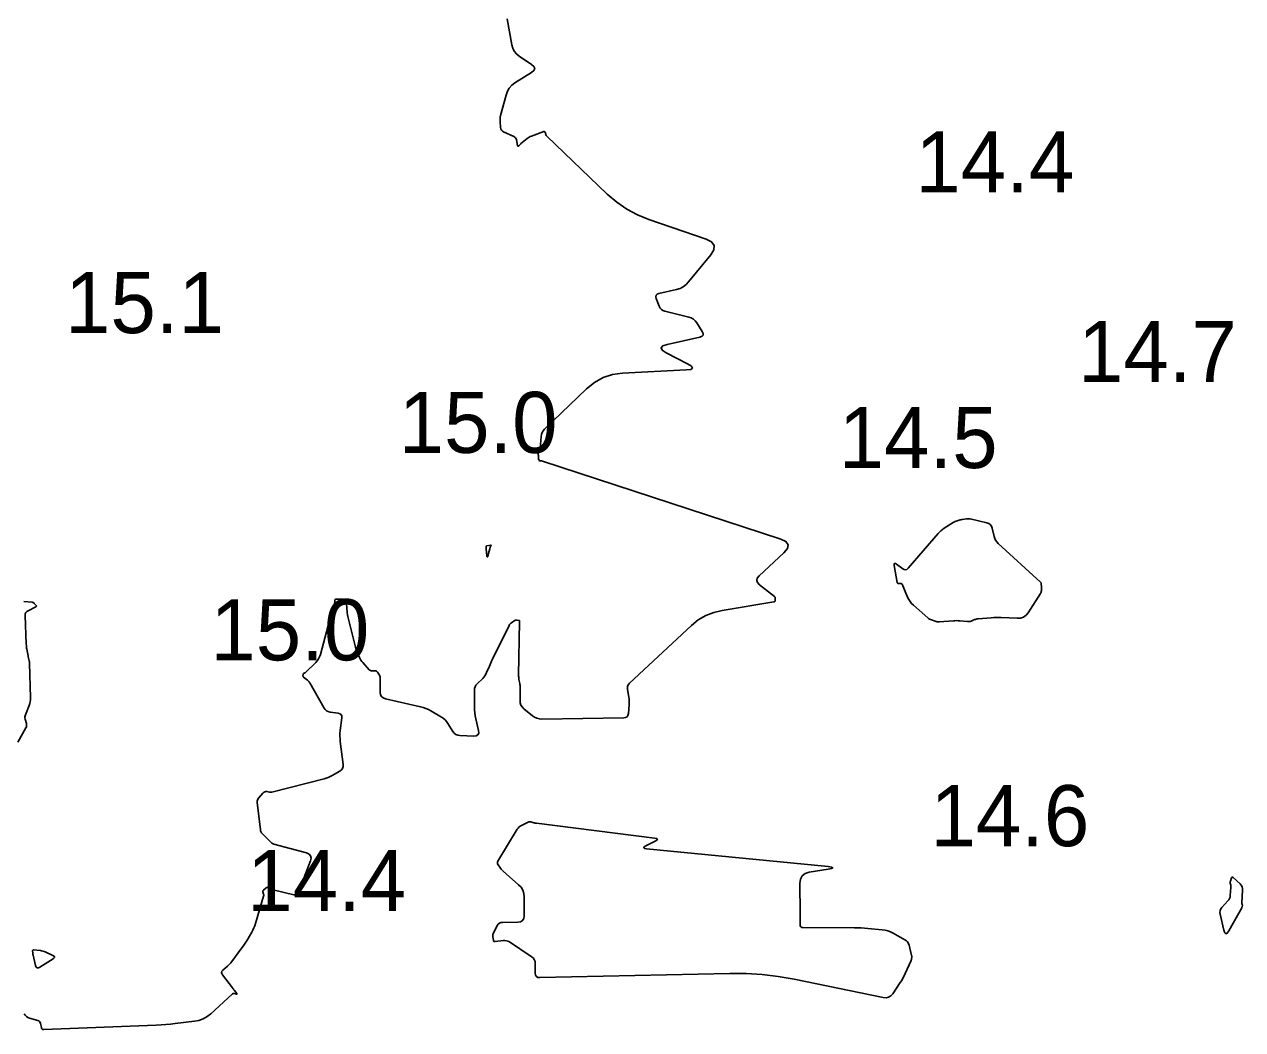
# Model space of a CAD drawing. Extents: x 1023796 to 1112670, y 656573 to 837340.
# Drawn here: x 1101322.6 to 1101422.4, y 689741.5 to 689823.8 of the extents above; entities that cross this region are included whole.
import ezdxf

# ---------------------------------------------------------------- set-up
doc = ezdxf.new("R2010")
doc.units = 0
doc.layers.add('V-CHAN-CONT-15FT', color=7, linetype='Continuous')
doc.layers.add('V-TOPO-SOUN', color=7, linetype='Continuous')

msp = doc.modelspace()

# ---------------------------------------------------------------- linework, layer by layer
at = {"layer": 'V-CHAN-CONT-15FT'}
for points in [[(1101362.158, 689824.29), (1101362.532, 689822.157), (1101362.61, 689821.873), (1101362.739, 689821.621), (1101362.917, 689821.402), (1101363.147, 689821.216), (1101364.164, 689820.537), (1101364.354, 689820.368), (1101364.416, 689820.202), (1101364.349, 689820.037), (1101364.153, 689819.874), (1101362.8, 689819.032), (1101362.543, 689818.838), (1101362.335, 689818.609), (1101362.177, 689818.343), (1101362.067, 689818.041), (1101361.62, 689816.358), (1101361.593, 689816.237), (1101361.578, 689816.116), (1101361.573, 689815.994), (1101361.579, 689815.871), (1101361.625, 689815.377), (1101361.649, 689815.262), (1101361.698, 689815.165), (1101361.772, 689815.086), (1101361.872, 689815.024), (1101362.699, 689814.635), (1101362.779, 689814.588), (1101362.841, 689814.526), (1101362.886, 689814.452), (1101362.914, 689814.364), (1101363.012, 689813.894), (1101363.025, 689813.856), (1101363.044, 689813.839), (1101363.07, 689813.843), (1101363.101, 689813.87), (1101363.238, 689814.019), (1101363.274, 689814.056), (1101363.31, 689814.091), (1101363.348, 689814.125), (1101363.387, 689814.157), (1101363.789, 689814.474), (1101363.872, 689814.533), (1101363.958, 689814.586), (1101364.048, 689814.631), (1101364.142, 689814.67), (1101365.16, 689815.041), (1101365.198, 689815.049), (1101365.229, 689815.042), (1101365.253, 689815.021), (1101365.269, 689814.985), (1101365.318, 689814.811), (1101365.333, 689814.769), (1101365.353, 689814.73), (1101365.378, 689814.695), (1101365.408, 689814.662), (1101370.361, 689809.923), (1101371.128, 689809.263), (1101371.951, 689808.697), (1101372.832, 689808.225), (1101373.77, 689807.847), (1101378.47, 689806.233), (1101378.905, 689806.012), (1101379.111, 689805.725), (1101379.088, 689805.373), (1101378.835, 689804.956), (1101377.017, 689802.728), (1101376.811, 689802.512), (1101376.578, 689802.338), (1101376.319, 689802.205), (1101376.033, 689802.115), (1101374.579, 689801.777), (1101374.44, 689801.722), (1101374.359, 689801.638), (1101374.335, 689801.523), (1101374.368, 689801.377), (1101374.616, 689800.735), (1101374.691, 689800.589), (1101374.793, 689800.473), (1101374.921, 689800.387), (1101375.075, 689800.331), (1101377.044, 689799.849), (1101377.239, 689799.783), (1101377.41, 689799.684), (1101377.558, 689799.553), (1101377.683, 689799.39), (1101378.137, 689798.674), (1101378.211, 689798.511), (1101378.204, 689798.382), (1101378.118, 689798.285), (1101377.951, 689798.222), (1101375.271, 689797.612), (1101374.904, 689797.488), (1101374.767, 689797.334), (1101374.861, 689797.151), (1101375.184, 689796.938), (1101376.94, 689796.029), (1101377.262, 689795.827), (1101377.351, 689795.675), (1101377.207, 689795.574), (1101376.83, 689795.523), (1101371.608, 689795.257), (1101370.783, 689795.145), (1101370.017, 689794.896), (1101369.311, 689794.509), (1101368.665, 689793.985), (1101365.214, 689790.672), (1101365.102, 689790.544), (1101365.019, 689790.403), (1101364.963, 689790.249), (1101364.936, 689790.082), (1101364.861, 689789.097), (1101364.856, 689789.07), (1101364.845, 689789.046), (1101364.829, 689789.026), (1101364.806, 689789.01), (1101364.705, 689788.951), (1101364.684, 689788.935), (1101364.67, 689788.915), (1101364.663, 689788.892), (1101364.664, 689788.865), (1101364.7, 689788.653), (1101364.706, 689788.61), (1101364.711, 689788.567), (1101364.713, 689788.524), (1101364.714, 689788.48), (1101364.714, 689788.268), (1101364.716, 689788.245), (1101364.721, 689788.222), (1101364.729, 689788.201), (1101364.741, 689788.18), (1101364.805, 689788.084), (1101364.814, 689788.074), (1101364.824, 689788.068), (1101364.836, 689788.066), (1101364.849, 689788.068), (1101364.905, 689788.084), (1101364.918, 689788.087), (1101364.932, 689788.087), (1101364.946, 689788.086), (1101364.96, 689788.083), (1101384.574, 689781.661), (1101384.985, 689781.462), (1101385.163, 689781.212), (1101385.108, 689780.909), (1101384.819, 689780.555), (1101382.789, 689778.654), (1101382.639, 689778.467), (1101382.595, 689778.285), (1101382.655, 689778.108), (1101382.82, 689777.935), (1101384.05, 689776.967), (1101384.081, 689776.937), (1101384.103, 689776.902), (1101384.115, 689776.862), (1101384.117, 689776.818), (1101384.107, 689776.634), (1101384.099, 689776.593), (1101384.08, 689776.561), (1101384.05, 689776.539), (1101384.01, 689776.527), (1101379.771, 689775.828), (1101379.072, 689775.662), (1101378.42, 689775.401), (1101377.815, 689775.045), (1101377.256, 689774.594), (1101372.184, 689769.87), (1101372.088, 689769.758), (1101372.026, 689769.633), (1101372.001, 689769.497), (1101372.011, 689769.349), (1101372.123, 689768.733), (1101372.146, 689768.579), (1101372.159, 689768.425), (1101372.161, 689768.27), (1101372.153, 689768.114), (1101372.09, 689767.379), (1101372.055, 689767.226), (1101371.98, 689767.116), (1101371.864, 689767.049), (1101371.709, 689767.025), (1101365.011, 689766.926), (1101364.797, 689766.94), (1101364.595, 689766.991), (1101364.406, 689767.077), (1101364.23, 689767.2), (1101363.523, 689767.782), (1101363.386, 689767.921), (1101363.288, 689768.078), (1101363.23, 689768.254), (1101363.212, 689768.448), (1101363.223, 689769.497), (1101363.221, 689769.583), (1101363.216, 689769.669), (1101363.206, 689769.755), (1101363.192, 689769.84), (1101363.128, 689770.179), (1101363.114, 689770.264), (1101363.105, 689770.35), (1101363.099, 689770.435), (1101363.098, 689770.522), (1101363.162, 689774.905), (1101363.162, 689774.923), (1101363.163, 689774.941), (1101363.165, 689774.976), (1101363.164, 689774.984), (1101363.161, 689774.991), (1101363.156, 689774.995), (1101363.148, 689774.998), (1101362.945, 689775.042), (1101362.909, 689775.047), (1101362.874, 689775.044), (1101362.841, 689775.034), (1101362.809, 689775.017), (1101362.507, 689774.816), (1101362.449, 689774.772), (1101362.399, 689774.722), (1101362.356, 689774.666), (1101362.321, 689774.604), (1101360.937, 689771.792), (1101360.875, 689771.662), (1101360.814, 689771.531), (1101360.756, 689771.399), (1101360.699, 689771.266), (1101360.478, 689770.732), (1101360.417, 689770.603), (1101360.343, 689770.481), (1101360.258, 689770.368), (1101360.161, 689770.263), (1101359.7, 689769.815), (1101359.603, 689769.701), (1101359.534, 689769.575), (1101359.492, 689769.437), (1101359.478, 689769.287), (1101359.478, 689767.936), (1101359.485, 689767.69), (1101359.505, 689767.445), (1101359.54, 689767.202), (1101359.588, 689766.961), (1101359.808, 689765.999), (1101359.825, 689765.789), (1101359.767, 689765.643), (1101359.633, 689765.558), (1101359.424, 689765.537), (1101358.287, 689765.581), (1101358.107, 689765.608), (1101357.95, 689765.674), (1101357.816, 689765.779), (1101357.704, 689765.922), (1101357.303, 689766.576), (1101357.195, 689766.731), (1101357.07, 689766.87)], [(1101322.091, 689765.048), (1101322.747, 689766.217), (1101322.785, 689766.3), (1101322.804, 689766.386), (1101322.805, 689766.474), (1101322.788, 689766.564), (1101322.685, 689766.929), (1101322.666, 689767.019), (1101322.663, 689767.109), (1101322.676, 689767.199), (1101322.703, 689767.287), (1101323.002, 689768.04), (1101323.055, 689768.197), (1101323.092, 689768.356), (1101323.112, 689768.518), (1101323.116, 689768.683), (1101323.037, 689771.509), (1101323.034, 689771.56), (1101323.029, 689771.611), (1101323.021, 689771.662), (1101323.01, 689771.712), (1101322.962, 689771.913), (1101322.95, 689771.963), (1101322.939, 689772.013), (1101322.929, 689772.064), (1101322.919, 689772.114), (1101322.822, 689772.642), (1101322.804, 689772.747), (1101322.79, 689772.852), (1101322.781, 689772.958), (1101322.774, 689773.064), (1101322.682, 689775.418), (1101322.693, 689775.544), (1101322.735, 689775.65), (1101322.809, 689775.738), (1101322.915, 689775.807), (1101323.548, 689776.113), (1101323.586, 689776.139), (1101323.603, 689776.169), (1101323.599, 689776.203), (1101323.573, 689776.242), (1101323.428, 689776.404), (1101323.39, 689776.44), (1101323.347, 689776.467), (1101323.3, 689776.486), (1101323.248, 689776.496), (1101322.569, 689776.571)], [(1101357.07, 689766.87), (1101356.93, 689766.992), (1101356.773, 689767.097), (1101355.91, 689767.606), (1101355.708, 689767.715), (1101355.499, 689767.807), (1101355.284, 689767.883), (1101355.062, 689767.942), (1101352.189, 689768.594), (1101352.007, 689768.662), (1101351.876, 689768.772), (1101351.798, 689768.924), (1101351.771, 689769.117), (1101351.771, 689770.26), (1101351.767, 689770.33), (1101351.752, 689770.397), (1101351.728, 689770.462), (1101351.695, 689770.523), (1101351.535, 689770.776), (1101351.497, 689770.824), (1101351.451, 689770.857), (1101351.398, 689770.877), (1101351.337, 689770.883), (1101351.079, 689770.879), (1101351.017, 689770.885), (1101350.96, 689770.902), (1101350.909, 689770.931), (1101350.863, 689770.973), (1101350.335, 689771.55), (1101350.253, 689771.648), (1101350.18, 689771.752), (1101350.116, 689771.861), (1101350.062, 689771.977), (1101349.862, 689772.451), (1101349.815, 689772.57), (1101349.772, 689772.691), (1101349.735, 689772.813), (1101349.702, 689772.938), (1101349.122, 689775.342), (1101349.092, 689775.479), (1101349.068, 689775.618), (1101349.05, 689775.757), (1101349.038, 689775.898), (1101348.998, 689776.508), (1101348.976, 689776.611), (1101348.928, 689776.684), (1101348.851, 689776.728), (1101348.747, 689776.743), (1101348.18, 689776.745), (1101348.12, 689776.737), (1101348.075, 689776.711), (1101348.047, 689776.668), (1101348.036, 689776.608), (1101348.023, 689776.331), (1101348.017, 689776.262), (1101348.005, 689776.195), (1101347.987, 689776.13), (1101347.962, 689776.065), (1101347.845, 689775.791), (1101347.817, 689775.723), (1101347.792, 689775.655), (1101347.77, 689775.586), (1101347.75, 689775.516), (1101346.86, 689772.211), (1101346.798, 689772.028), (1101346.714, 689771.859), (1101346.607, 689771.703), (1101346.478, 689771.56), (1101345.679, 689770.78), (1101345.657, 689770.761), (1101345.635, 689770.743), (1101345.612, 689770.727), (1101345.588, 689770.712), (1101345.488, 689770.654), (1101345.467, 689770.638), (1101345.451, 689770.618), (1101345.442, 689770.595), (1101345.438, 689770.569), (1101345.436, 689770.457), (1101345.438, 689770.43), (1101345.446, 689770.406), (1101345.46, 689770.385), (1101345.479, 689770.366), (1101345.799, 689770.116), (1101345.856, 689770.066), (1101345.909, 689770.012), (1101345.955, 689769.952), (1101345.996, 689769.887), (1101347.161, 689767.834), (1101347.254, 689767.704), (1101347.367, 689767.605), (1101347.502, 689767.537), (1101347.656, 689767.499), (1101348.317, 689767.408), (1101348.459, 689767.367), (1101348.555, 689767.291), (1101348.605, 689767.179), (1101348.609, 689767.031), (1101348.487, 689765.993), (1101348.467, 689765.765), (1101348.46, 689765.537), (1101348.468, 689765.309), (1101348.489, 689765.081), (1101348.718, 689763.2), (1101348.717, 689763.033), (1101348.672, 689762.888), (1101348.583, 689762.766), (1101348.45, 689762.666), (1101347.828, 689762.31), (1101347.67, 689762.227), (1101347.508, 689762.155), (1101347.341, 689762.094), (1101347.17, 689762.044), (1101342.875, 689760.95), (1101342.83, 689760.941), (1101342.785, 689760.939), (1101342.74, 689760.942), (1101342.695, 689760.95), (1101342.484, 689761.004), (1101342.454, 689761.01), (1101342.425, 689761.01), (1101342.395, 689761.005), (1101342.367, 689760.995), (1101342.252, 689760.945), (1101342.225, 689760.931), (1101342.199, 689760.914), (1101342.176, 689760.895), (1101342.155, 689760.872), (1101341.805, 689760.453), (1101341.75, 689760.372), (1101341.713, 689760.286), (1101341.696, 689760.194), (1101341.697, 689760.096), (1101341.946, 689757.862), (1101341.964, 689757.767), (1101341.998, 689757.68), (1101342.046, 689757.6), (1101342.11, 689757.527), (1101342.437, 689757.211), (1101342.486, 689757.163), (1101342.535, 689757.114), (1101342.584, 689757.065), (1101342.632, 689757.016), (1101342.823, 689756.819), (1101342.873, 689756.773), (1101342.928, 689756.736), (1101342.987, 689756.706), (1101343.051, 689756.684), (1101345.712, 689755.963), (1101345.931, 689755.868), (1101346.06, 689755.728), (1101346.099, 689755.541), (1101346.048, 689755.307), (1101345.517, 689753.89), (1101345.497, 689753.829), (1101345.483, 689753.768), (1101345.473, 689753.705), (1101345.47, 689753.641), (1101345.466, 689753.384), (1101345.46, 689753.321), (1101345.446, 689753.262), (1101345.422, 689753.205), (1101345.389, 689753.151), (1101345.055, 689752.68), (1101344.981, 689752.6), (1101344.895, 689752.55), (1101344.798, 689752.531), (1101344.689, 689752.543), (1101342.999, 689752.949), (1101342.947, 689752.963), (1101342.895, 689752.981), (1101342.846, 689753.002), (1101342.797, 689753.026), (1101342.605, 689753.13), (1101342.558, 689753.148), (1101342.512, 689753.151), (1101342.468, 689753.139), (1101342.426, 689753.112), (1101342.198, 689752.92), (1101342.169, 689752.889), (1101342.152, 689752.854), (1101342.147, 689752.815), (1101342.154, 689752.773), (1101342.207, 689752.598), (1101342.217, 689752.554), (1101342.22, 689752.51), (1101342.217, 689752.466), (1101342.207, 689752.422), (1101341.552, 689750.178), (1101341.492, 689749.996), (1101341.422, 689749.82), (1101341.34, 689749.648), (1101341.247, 689749.481), (1101340.852, 689748.824), (1101340.751, 689748.662), (1101340.646, 689748.501), (1101340.538, 689748.343), (1101340.426, 689748.188), (1101339.606, 689747.078), (1101339.527, 689746.977), (1101339.443, 689746.881), (1101339.354, 689746.789), (1101339.259, 689746.702), (1101338.873, 689746.362), (1101338.798, 689746.275), (1101338.767, 689746.183), (1101338.779, 689746.088), (1101338.835, 689745.988), (1101339.66, 689744.908), (1101339.7, 689744.855), (1101339.741, 689744.803), (1101339.781, 689744.751), (1101339.822, 689744.699), (1101340.012, 689744.461), (1101340.032, 689744.431), (1101340.033, 689744.412), (1101340.016, 689744.404), (1101339.98, 689744.408), (1101339.799, 689744.444), (1101339.755, 689744.449), (1101339.714, 689744.443), (1101339.676, 689744.427), (1101339.641, 689744.401), (1101337.895, 689742.799), (1101337.593, 689742.561), (1101337.267, 689742.378), (1101336.915, 689742.25), (1101336.538, 689742.176), (1101334.981, 689741.99), (1101334.592, 689741.948), (1101334.201, 689741.913), (1101333.81, 689741.885), (1101333.419, 689741.866), (1101324.222, 689741.494), (1101324.142, 689741.502), (1101324.079, 689741.532), (1101324.034, 689741.586), (1101324.007, 689741.661), (1101323.932, 689742.009), (1101323.905, 689742.089), (1101323.861, 689742.153), (1101323.801, 689742.202), (1101323.724, 689742.235), (1101323.036, 689742.442), (1101322.902, 689742.497), (1101322.786, 689742.573), (1101322.689, 689742.671), (1101322.609, 689742.792)]]:
    msp.add_lwpolyline(points, dxfattribs=at)
for points in [[(1101404.45, 689775.281), (1101404.212, 689775.199), (1101403.94, 689775.182), (1101402.62, 689775.249), (1101402.415, 689775.256), (1101402.211, 689775.256), (1101402.007, 689775.249), (1101401.803, 689775.235), (1101400.731, 689775.143), (1101400.656, 689775.134), (1101400.583, 689775.119), (1101400.511, 689775.098), (1101400.44, 689775.072), (1101400.161, 689774.955), (1101400.091, 689774.93), (1101400.019, 689774.915), (1101399.946, 689774.909), (1101399.871, 689774.911), (1101399.23, 689774.975), (1101399.098, 689774.985), (1101398.966, 689774.99), (1101398.834, 689774.988), (1101398.701, 689774.981), (1101397.552, 689774.897), (1101397.468, 689774.895), (1101397.384, 689774.901), (1101397.302, 689774.916), (1101397.221, 689774.94), (1101396.899, 689775.052), (1101396.821, 689775.084), (1101396.746, 689775.122), (1101396.676, 689775.168), (1101396.61, 689775.22), (1101395.431, 689776.25), (1101395.284, 689776.393), (1101395.156, 689776.55), (1101395.047, 689776.721), (1101394.956, 689776.905), (1101394.505, 689777.969), (1101394.484, 689778.005), (1101394.456, 689778.03), (1101394.421, 689778.043), (1101394.38, 689778.046), (1101394.201, 689778.034), (1101394.16, 689778.037), (1101394.13, 689778.052), (1101394.108, 689778.078), (1101394.096, 689778.117), (1101393.863, 689779.502), (1101393.856, 689779.625), (1101393.886, 689779.685), (1101393.953, 689779.683), (1101394.058, 689779.619), (1101394.551, 689779.237), (1101394.672, 689779.168), (1101394.787, 689779.153), (1101394.897, 689779.191), (1101395.002, 689779.282), (1101397.456, 689782.125), (1101397.569, 689782.246), (1101397.69, 689782.358), (1101397.818, 689782.461), (1101397.954, 689782.556), (1101398.68, 689783.019), (1101398.739, 689783.054), (1101398.8, 689783.085), (1101398.862, 689783.112), (1101398.926, 689783.136), (1101399.186, 689783.223), (1101399.251, 689783.243), (1101399.317, 689783.261), (1101399.384, 689783.275), (1101399.451, 689783.286), (1101399.774, 689783.33), (1101399.85, 689783.337), (1101399.926, 689783.337), (1101400.001, 689783.331), (1101400.077, 689783.317), (1101401.445, 689782.999), (1101401.601, 689782.943), (1101401.724, 689782.853), (1101401.814, 689782.731), (1101401.872, 689782.576), (1101402.038, 689781.89), (1101402.091, 689781.725), (1101402.166, 689781.573), (1101402.263, 689781.434), (1101402.382, 689781.309), (1101405.85, 689778.135), (1101405.871, 689778.113), (1101405.885, 689778.088), (1101405.895, 689778.061), (1101405.899, 689778.031), (1101405.906, 689777.908), (1101405.908, 689777.877), (1101405.909, 689777.846), (1101405.91, 689777.815), (1101405.91, 689777.784), (1101405.91, 689777.447), (1101405.906, 689777.382), (1101405.892, 689777.32), (1101405.87, 689777.26), (1101405.838, 689777.203), (1101404.829, 689775.637), (1101404.656, 689775.427)], [(1101360.75, 689780.935), (1101360.74, 689780.903), (1101360.731, 689780.871), (1101360.586, 689780.303), (1101360.562, 689780.228), (1101360.541, 689780.204), (1101360.523, 689780.23), (1101360.507, 689780.308), (1101360.43, 689780.878), (1101360.428, 689780.901), (1101360.426, 689780.924), (1101360.426, 689780.946), (1101360.427, 689780.969), (1101360.433, 689781.06), (1101360.437, 689781.081), (1101360.447, 689781.097), (1101360.461, 689781.108), (1101360.481, 689781.114), (1101360.794, 689781.168), (1101360.821, 689781.17), (1101360.836, 689781.162), (1101360.84, 689781.145), (1101360.832, 689781.119), (1101360.775, 689780.997), (1101360.762, 689780.966)], [(1101391.156, 689749.824), (1101391.432, 689749.808), (1101391.707, 689749.786), (1101392.884, 689749.679), (1101393.116, 689749.645), (1101393.341, 689749.589), (1101393.559, 689749.508), (1101393.769, 689749.404), (1101394.738, 689748.862), (1101394.861, 689748.777), (1101394.96, 689748.672), (1101395.034, 689748.549), (1101395.083, 689748.407), (1101395.285, 689747.563), (1101395.291, 689747.529), (1101395.295, 689747.496), (1101395.295, 689747.462), (1101395.293, 689747.428), (1101395.277, 689747.292), (1101395.271, 689747.258), (1101395.264, 689747.225), (1101395.253, 689747.193), (1101395.241, 689747.161), (1101394.76, 689746.082), (1101394.671, 689745.894), (1101394.574, 689745.71), (1101394.47, 689745.531), (1101394.357, 689745.356), (1101393.738, 689744.437), (1101393.583, 689744.26), (1101393.401, 689744.147), (1101393.192, 689744.1), (1101392.957, 689744.119), (1101385.656, 689745.625), (1101384.352, 689745.856), (1101383.042, 689746.013), (1101381.726, 689746.095), (1101380.402, 689746.103), (1101364.844, 689745.755), (1101364.676, 689745.775), (1101364.555, 689745.845), (1101364.483, 689745.963), (1101364.459, 689746.131), (1101364.459, 689746.901), (1101364.439, 689747.082), (1101364.379, 689747.242), (1101364.278, 689747.38), (1101364.137, 689747.497), (1101362.338, 689748.678), (1101362.224, 689748.74), (1101362.104, 689748.779), (1101361.979, 689748.796), (1101361.849, 689748.79), (1101361.187, 689748.705), (1101361.127, 689748.706), (1101361.08, 689748.725), (1101361.047, 689748.764), (1101361.028, 689748.821), (1101360.979, 689749.087), (1101360.972, 689749.153), (1101360.975, 689749.218), (1101360.99, 689749.28), (1101361.015, 689749.342), (1101361.349, 689750.011), (1101361.424, 689750.127), (1101361.521, 689750.21), (1101361.637, 689750.26), (1101361.775, 689750.278), (1101363.034, 689750.291), (1101363.261, 689750.325), (1101363.422, 689750.424), (1101363.52, 689750.587), (1101363.552, 689750.814), (1101363.552, 689752.351), (1101363.523, 689752.644), (1101363.437, 689752.911), (1101363.293, 689753.151), (1101363.091, 689753.365), (1101361.839, 689754.46), (1101361.777, 689754.518), (1101361.718, 689754.579), (1101361.663, 689754.644), (1101361.611, 689754.713), (1101361.414, 689754.994), (1101361.377, 689755.064), (1101361.362, 689755.136), (1101361.372, 689755.208), (1101361.404, 689755.281), (1101362.982, 689757.908), (1101363.051, 689758.006), (1101363.132, 689758.091), (1101363.225, 689758.163), (1101363.33, 689758.221), (1101363.889, 689758.482), (1101363.943, 689758.502), (1101363.998, 689758.512), (1101364.053, 689758.512), (1101364.11, 689758.501), (1101364.338, 689758.44), (1101364.395, 689758.426), (1101364.452, 689758.413), (1101364.51, 689758.403), (1101364.569, 689758.394), (1101374.238, 689757.175), (1101374.399, 689757.14), (1101374.46, 689757.087), (1101374.421, 689757.017), (1101374.282, 689756.929), (1101373.527, 689756.542), (1101373.388, 689756.454), (1101373.349, 689756.386), (1101373.41, 689756.337), (1101373.571, 689756.306), (1101388.436, 689754.843), (1101388.729, 689754.801), (1101388.827, 689754.753), (1101388.732, 689754.698), (1101388.442, 689754.637), (1101386.896, 689754.379), (1101386.558, 689754.274), (1101386.317, 689754.086), (1101386.174, 689753.817), (1101386.128, 689753.466), (1101386.143, 689751.046), (1101386.144, 689750.927), (1101386.145, 689750.807), (1101386.145, 689750.688), (1101386.145, 689750.569), (1101386.145, 689750.093), (1101386.16, 689749.989), (1101386.205, 689749.914), (1101386.279, 689749.869), (1101386.383, 689749.854), (1101390.605, 689749.838), (1101390.881, 689749.834)], [(1101422.354, 689753.193), (1101422.39, 689753.059), (1101422.395, 689752.913), (1101422.323, 689751.881), (1101422.323, 689751.863), (1101422.325, 689751.846), (1101422.329, 689751.83), (1101422.335, 689751.814), (1101422.363, 689751.749), (1101422.368, 689751.733), (1101422.372, 689751.717), (1101422.372, 689751.7), (1101422.371, 689751.683), (1101422.352, 689751.573), (1101422.347, 689751.55), (1101422.34, 689751.527), (1101422.331, 689751.505), (1101422.32, 689751.483), (1101421.258, 689749.581), (1101421.132, 689749.402), (1101421.024, 689749.352), (1101420.933, 689749.43), (1101420.861, 689749.637), (1101420.557, 689750.944), (1101420.538, 689751.098), (1101420.556, 689751.242), (1101420.611, 689751.377), (1101420.703, 689751.501), (1101421.193, 689752.035), (1101421.269, 689752.132), (1101421.326, 689752.237), (1101421.363, 689752.351), (1101421.381, 689752.473), (1101421.428, 689753.141), (1101421.43, 689753.185), (1101421.428, 689753.229), (1101421.425, 689753.272), (1101421.418, 689753.316), (1101421.385, 689753.489), (1101421.38, 689753.532), (1101421.38, 689753.575), (1101421.385, 689753.618), (1101421.396, 689753.66), (1101421.48, 689753.924), (1101421.502, 689753.97), (1101421.53, 689753.991), (1101421.565, 689753.987), (1101421.607, 689753.958), (1101422.191, 689753.423), (1101422.288, 689753.314)], [(1101323.309, 689748.007), (1101323.335, 689748.021), (1101323.372, 689748.023), (1101323.926, 689747.969), (1101324.031, 689747.955), (1101324.134, 689747.931), (1101324.235, 689747.899), (1101324.333, 689747.859), (1101324.952, 689747.571), (1101325.055, 689747.506), (1101325.092, 689747.437), (1101325.064, 689747.363), (1101324.971, 689747.286), (1101323.894, 689746.601), (1101323.769, 689746.545), (1101323.669, 689746.55), (1101323.593, 689746.615), (1101323.541, 689746.742), (1101323.327, 689747.602), (1101323.317, 689747.644), (1101323.31, 689747.686), (1101323.304, 689747.729), (1101323.301, 689747.772), (1101323.291, 689747.945), (1101323.294, 689747.982)]]:
    msp.add_lwpolyline(points, close=True, dxfattribs=at)

# ---------------------------------------------------------------- texts
at = {"layer": 'V-TOPO-SOUN'}
for s, p in [('14.4 ', (1101395.592, 689810.06)), ('15.1 ', (1101325.947, 689798.54)), ('14.7 ', (1101408.912, 689794.54)), ('15.0 ', (1101353.273, 689788.73)), ('14.5 ', (1101389.315, 689787.49)), ('15.0 ', (1101337.853, 689771.74)), ('14.6 ', (1101396.824, 689756.52)), ('14.4 ', (1101340.872, 689751.2))]:
    msp.add_text(s, height=5, dxfattribs=at).set_placement(p)

doc.saveas('drawing.dxf')
